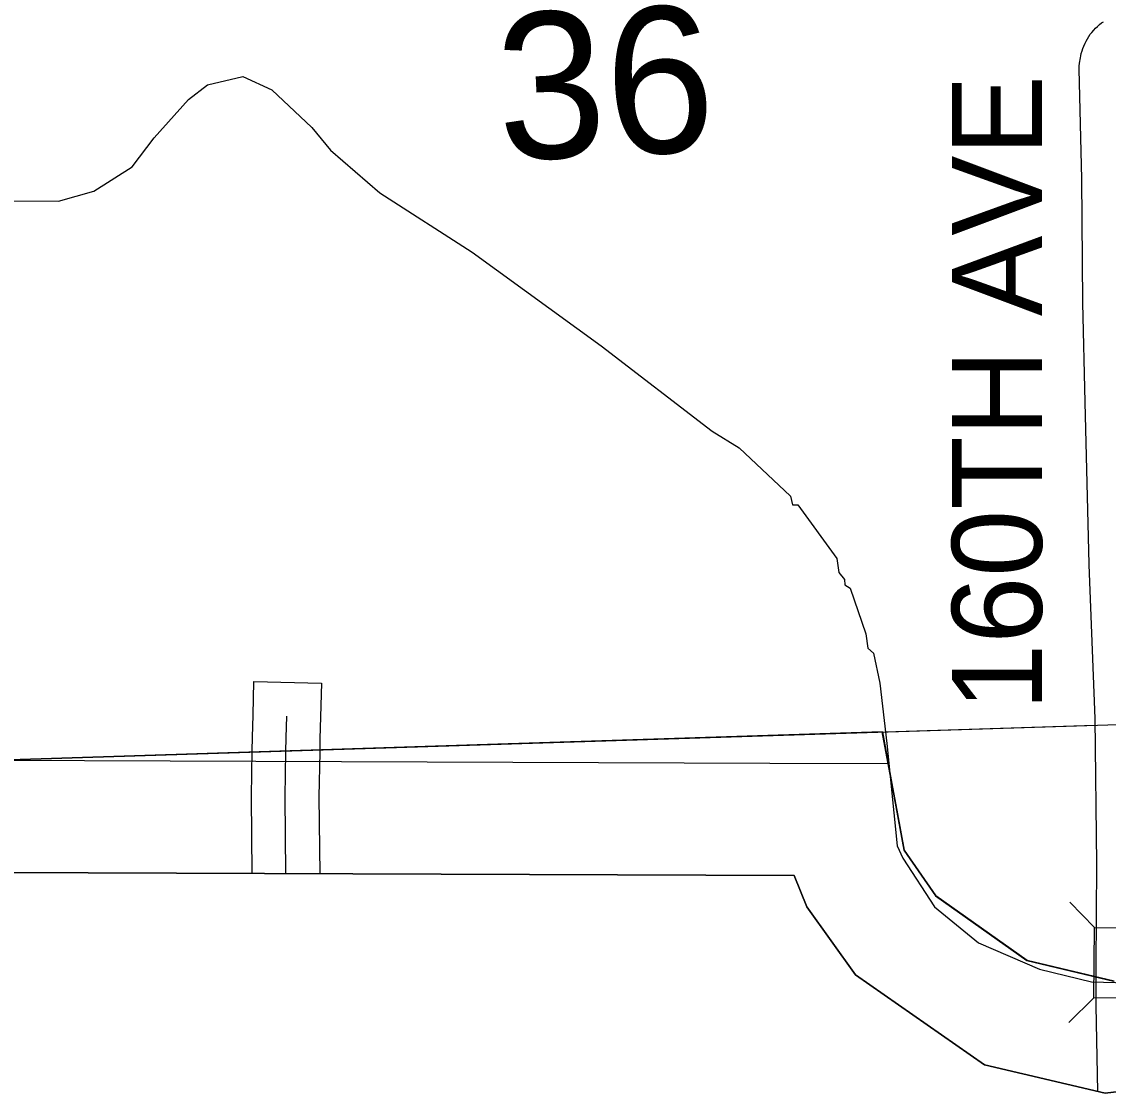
# Model space of a CAD drawing. Extents: x 128.7 to 185.5, y -21.4 to 12.6.
# Drawn here: x 139.361 to 140.326, y -13.876 to -12.924 of the extents above; entities that cross this region are included whole.
import ezdxf

# ---------------------------------------------------------------- set-up
doc = ezdxf.new("R2010")
doc.units = 0
for name, color, linetype in [('tdCoClipBndry', 7, 'Continuous'), ('tdCoCoBndry', 7, 'Continuous'), ('tdCoCoBndryPart', 7, 'Continuous'), ('tdCoHydroRiver', 7, 'Continuous'), ('tdCoSecRdTxt', 7, 'Continuous'), ('tdCoSecRteBand', 7, 'Continuous'), ('tdCoSecRteCL', 7, 'Continuous'), ('tdCoSectLine', 7, 'Continuous'), ('tdCoSectLinePart', 7, 'Continuous'), ('tdCoSectNmbr', 7, 'Continuous'), ('tdCoStrucSec', 7, 'Continuous'), ('tdCoSurfAsphalt', 7, 'Continuous'), ('tdCoTwpBndryShd', 7, 'Continuous')]:
    doc.layers.add(name, color=color, linetype=linetype)

msp = doc.modelspace()

# ---------------------------------------------------------------- linework, layer by layer
at = {"layer": 'tdCoClipBndry'}
msp.add_lwpolyline([(140.38593, -13.86883), (140.32374, -13.87631), (140.21638, -13.85098), (140.10159, -13.7711), (140.05835, -13.71057), (140.04731, -13.68275), (139.34086, -13.67996)], dxfattribs=at)
at = {"layer": 'tdCoCoBndry'}
for p, q in [((140.12545, -13.55506), (139.34037, -13.58)), ((139.34037, -13.58), (140.12545, -13.55506)), ((140.13311, -13.59613), (140.12545, -13.55506)), ((140.12545, -13.55506), (140.13311, -13.59613)), ((140.1384, -13.62447), (140.13311, -13.59613)), ((140.13311, -13.59613), (140.1384, -13.62447)), ((140.14507, -13.66019), (140.1384, -13.62447)), ((140.1384, -13.62447), (140.14507, -13.66019)), ((140.17309, -13.70085), (140.14507, -13.66019)), ((140.14507, -13.66019), (140.17309, -13.70085)), ((140.25437, -13.75836), (140.17309, -13.70085)), ((140.17309, -13.70085), (140.25437, -13.75836)), ((140.33147, -13.77662), (140.25437, -13.75836)), ((140.25437, -13.75836), (140.33147, -13.77662))]:
    msp.add_line(p, q, dxfattribs=at)
for points in [[(140.33147, -13.77662), (140.25437, -13.75836), (140.17309, -13.70085), (140.14507, -13.66019), (140.1384, -13.62447), (140.13311, -13.59613), (140.12545, -13.55506), (139.34037, -13.58)], [(140.33147, -13.77662), (140.25437, -13.75836), (140.17309, -13.70085), (140.14507, -13.66019), (140.1384, -13.62447), (140.13311, -13.59613), (140.12545, -13.55506), (139.34037, -13.58)], [(139.33999, -13.58), (140.02566, -13.5827), (140.1303, -13.58312), (140.14469, -13.66019), (140.17271, -13.70085), (140.25399, -13.75836), (140.33109, -13.77662)], [(139.34086, -13.67996), (140.04731, -13.68275), (140.05835, -13.71057), (140.10159, -13.7711), (140.21638, -13.85098), (140.32374, -13.87631), (140.38593, -13.86883)]]:
    msp.add_lwpolyline(points, dxfattribs=at)
at = {"layer": 'tdCoCoBndryPart'}
for points in [[(139.62519, -13.57094), (140.12576, -13.55504), (140.14469, -13.66019), (140.17271, -13.70085), (140.25399, -13.75836), (140.31508, -13.77283)], [(139.22483, -13.58247), (139.33999, -13.58), (139.56517, -13.57285)]]:
    msp.add_lwpolyline(points, dxfattribs=at)
at = {"layer": 'tdCoHydroRiver'}
msp.add_lwpolyline([(139.3507, -13.08288), (139.39331, -13.08313), (139.4246, -13.07426), (139.45865, -13.05268), (139.47836, -13.02681), (139.50886, -12.99272), (139.52581, -12.97956), (139.55715, -12.97226), (139.58277, -12.98409), (139.61854, -13.0177), (139.63495, -13.0377), (139.67875, -13.07579), (139.76088, -13.12846), (139.87554, -13.21168), (139.97418, -13.28752), (139.99832, -13.30254), (140.04384, -13.34531), (140.04567, -13.35315), (140.0504, -13.353), (140.08504, -13.40085), (140.087, -13.41341), (140.09193, -13.41957), (140.09208, -13.4243), (140.09691, -13.4273), (140.1108, -13.46791), (140.11277, -13.48047), (140.11765, -13.48505), (140.12322, -13.51171), (140.12962, -13.56517), (140.13878, -13.65642), (140.14386, -13.66731), (140.17204, -13.71062), (140.21091, -13.74255), (140.26531, -13.7661), (140.31143, -13.77729), (140.41884, -13.78025)], dxfattribs=at)
at = {"layer": 'tdCoSecRteBand'}
for points in [[(140.31705, -13.87473), (140.31562, -13.79865), (140.31562, -13.79841), (140.31562, -13.79817), (140.31555, -13.77465), (140.31551, -13.76391), (140.31551, -13.76373), (140.31551, -13.76355), (140.31632, -13.67227), (140.31485, -13.54304), (140.30944, -13.40635), (140.30944, -13.40611), (140.30943, -13.40588), (140.30598, -13.26188), (140.30376, -13.17361), (140.30375, -13.17337), (140.30375, -13.17313), (140.30277, -13.06335), (140.30055, -12.96565), (140.30049, -12.96307), (140.30088, -12.96052), (140.30161, -12.95559), (140.30189, -12.95374), (140.3024, -12.95194), (140.30313, -12.94931), (140.30372, -12.94721), (140.30461, -12.94522), (140.30572, -12.94272), (140.30661, -12.94073), (140.30777, -12.93888), (140.30923, -12.93657), (140.3104, -12.93473), (140.31182, -12.93307), (140.31359, -12.931), (140.31501, -12.92934), (140.31666, -12.92791), (140.318, -12.92674), (140.31872, -12.92611), (140.32036, -12.92468), (140.3222, -12.9235)], [(139.5654, -13.68085), (139.56466, -13.61298), (139.56466, -13.61253), (139.56467, -13.61209), (139.56543, -13.57185), (139.56565, -13.55981), (139.56565, -13.55971), (139.56566, -13.55961), (139.56615, -13.54013), (139.56691, -13.51014), (139.62689, -13.51166), (139.62613, -13.54165), (139.62564, -13.56104), (139.62542, -13.57299), (139.62466, -13.61277), (139.62541, -13.68108)]]:
    msp.add_lwpolyline(points, dxfattribs=at)
at = {"layer": 'tdCoSecRteCL'}
msp.add_lwpolyline([(139.59541, -13.68097), (139.59466, -13.61265), (139.59542, -13.57242), (139.59565, -13.56037), (139.59614, -13.54089)], dxfattribs=at)
at = {"layer": 'tdCoSectLine'}
msp.add_lwpolyline([(139.33999, -13.58), (140.3446, -13.54809)], dxfattribs=at)
at = {"layer": 'tdCoSectLinePart'}
for points in [[(139.62519, -13.57094), (140.31455, -13.54905)], [(139.33999, -13.58), (139.56517, -13.57285)]]:
    msp.add_lwpolyline(points, dxfattribs=at)
at = {"layer": 'tdCoStrucSec'}
for p, q in [((140.31414, -13.72884), (140.29221, -13.70651)), ((140.31359, -13.79144), (140.29126, -13.81337))]:
    msp.add_line(p, q, dxfattribs=at)
msp.add_lwpolyline([(140.31359, -13.79144), (140.31414, -13.72884), (140.37674, -13.72939), (140.37619, -13.79199)], close=True, dxfattribs=at)
at = {"layer": 'tdCoSurfAsphalt'}
msp.add_lwpolyline([(139.59541, -13.68097), (139.59466, -13.61265), (139.59542, -13.57242), (139.59565, -13.56037), (139.59614, -13.54089)], dxfattribs=at)
at = {"layer": 'tdCoTwpBndryShd'}
msp.add_lwpolyline([(139.33999, -13.58), (139.56517, -13.57285), (139.62519, -13.57094), (140.12576, -13.55504), (140.14469, -13.66019), (140.17271, -13.70085), (140.25399, -13.75836), (140.33109, -13.77662)], dxfattribs=at)

# ---------------------------------------------------------------- texts
at = {"layer": 'tdCoSecRdTxt'}
msp.add_text('160TH AVE', height=0.08, rotation=90, dxfattribs=at).set_placement((140.26733, -13.53605))
at = {"layer": 'tdCoSectNmbr'}
msp.add_text('36', height=0.13, rotation=2.6583, dxfattribs=at).set_placement((139.78554, -13.04702))

doc.saveas('drawing.dxf')
